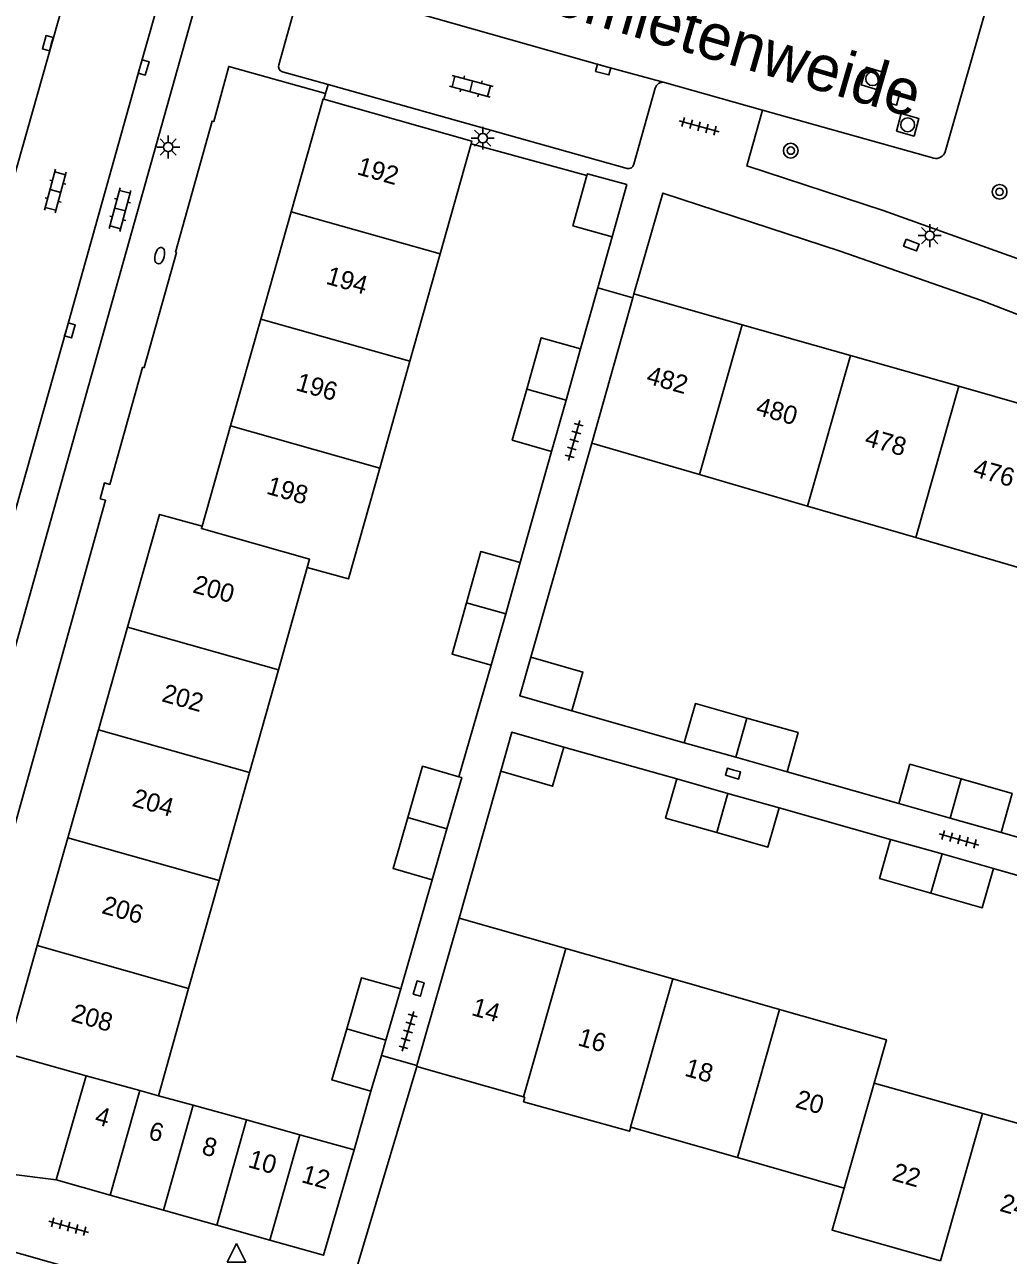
# Model space of a CAD drawing. Extents: x 132994 to 136000, y 393499 to 395512.
# Drawn here: x 134065.4 to 134118.9, y 394471.3 to 394538.3 of the extents above; entities that cross this region are included whole.
import ezdxf

# ---------------------------------------------------------------- set-up
doc = ezdxf.new("R2010")
doc.units = 0
for name, color, linetype in [('gg-afsc-erfafscheiding', 7, 'Continuous'), ('gg-afsc-hekwerk', 7, 'Continuous'), ('gg-afsc-muur', 7, 'Continuous'), ('gg-anno-huisnummerreeks BGT', 7, 'Continuous'), ('gg-anno-openbare ruimte label', 7, 'Continuous'), ('gg-bbg-bijgebouw', 7, 'Continuous'), ('gg-bbg-gedigitaliseerde bebouwing', 7, 'Continuous'), ('gg-bbg-gedigitaliseerde bijgebouw', 7, 'Continuous'), ('gg-bbg-hoofdgebouw', 7, 'Continuous'), ('gg-bbg-tussenscheiding', 7, 'Continuous'), ('gg-knt-verharding', 7, 'Continuous'), ('gg-knt-verharding nz', 7, 'Continuous'), ('gt-grn-weggrens', 7, 'Continuous'), ('gt-symb-boom', 7, 'Continuous'), ('gt-symb-brandkraan', 7, 'Continuous'), ('gt-symb-klinker verharding', 7, 'Continuous'), ('gt-symb-kolk', 7, 'Continuous'), ('gt-symb-kolk center center', 7, 'Continuous'), ('gt-symb-lichtmast', 7, 'Continuous'), ('gt-symb-rioolschacht', 7, 'Continuous'), ('gt-symb-tegel verharding', 7, 'Continuous'), ('gt-symb-waterafsluiter', 7, 'Continuous')]:
    doc.layers.add(name, color=color, linetype=linetype)

# ---------------------------------------------------------------- blocks, each defined once
blk = doc.blocks.new('gt0-LMAST')
at = {"layer": 'gt-symb-lichtmast'}
for p, q in [((-0.182, 0.173), (-0.447, 0.438)), ((-0.005, 0.246), (-0.005, 0.621)), ((0.172, 0.173), (0.437, 0.438)), ((-0.255, -0.004), (-0.63, -0.004)), ((-0.182, -0.181), (-0.447, -0.446)), ((-0.005, -0.254), (-0.005, -0.629)), ((0.437, -0.446), (0.172, -0.181)), ((0.245, -0.004), (0.62, -0.004))]:
    blk.add_line(p, q, dxfattribs=at)
blk.add_circle((-0.005, -0.004), 0.25, dxfattribs=at)
blk = doc.blocks.new('gt0-TEG1')
at = {"layer": 'gt-symb-tegel verharding'}
for p, q in [((-1.125, 0), (1.125, 0)), ((-0.9, -0.25), (-0.9, 0.25)), ((-0.45, -0.25), (-0.45, 0.25)), ((0, -0.25), (0, 0.25)), ((0.45, -0.25), (0.45, 0.25)), ((0.9, -0.25), (0.9, 0.25))]:
    blk.add_line(p, q, dxfattribs=at)
blk = doc.blocks.new('gt0-KL1')
at = {"layer": 'gt-symb-klinker verharding'}
for p, q in [((-1.15, 0.3), (1.15, 0.3)), ((-1, -0.3), (-1, 0.3)), ((-0.5, 0.3), (-0.5, 0.45)), ((0, -0.3), (0, 0.3)), ((0.5, 0.3), (0.5, 0.45)), ((1, -0.3), (1, 0.3)), ((-1.15, -0.3), (1.15, -0.3)), ((-0.5, -0.45), (-0.5, -0.3)), ((0.5, -0.45), (0.5, -0.3))]:
    blk.add_line(p, q, dxfattribs=at)
blk = doc.blocks.new('gt0-KOLK')
at = {"layer": 'gt-symb-kolk'}
blk.add_lwpolyline([(0, 0), (0.375, 0), (0.375, 0.4), (-0.375, 0.4), (-0.375, 0), (0, 0)], dxfattribs=at)
blk = doc.blocks.new('gt0-BR')
at = {"layer": 'gt-symb-brandkraan'}
for centre, radius, start, end in [((-0.244, 0), 0.206, 107.56694, 252.43307), ((0.599, -2.664), 3, 106.89205, 107.56694), ((0, -0.691), 0.938, 73.10799, 106.89205), ((-0.599, -2.664), 3, 72.43309, 73.10799), ((0.244, 0), 0.206, 287.56695, 72.43309), ((0.599, 2.664), 3, 252.43307, 253.10797), ((0, 0.691), 0.938, 253.10797, 286.89206), ((-0.599, 2.664), 3, 286.89206, 287.56695)]:
    blk.add_arc(centre, radius, start, end, dxfattribs=at)
blk = doc.blocks.new('gt0-BOOM')
at = {"layer": 'gt-symb-boom'}
for radius in [0.4, 0.2]:
    blk.add_circle((0, 0), radius, dxfattribs=at)
blk = doc.blocks.new('gt0-RS')
at = {"layer": 'gt-symb-rioolschacht'}
blk.add_lwpolyline([(-0.5, -0.5), (0.5, -0.5), (0.5, 0.5), (-0.5, 0.5)], close=True, dxfattribs=at)
blk.add_circle((0, 0), 0.375, dxfattribs=at)
blk = doc.blocks.new('gt0-KOLKCC')
at = {"layer": 'gt-symb-kolk center center'}
blk.add_lwpolyline([(-0.375, 0.2), (0.375, 0.2), (0.375, -0.2), (-0.375, -0.2)], close=True, dxfattribs=at)
blk = doc.blocks.new('gt0-WAFSL')
at = {"layer": 'gt-symb-waterafsluiter'}
for p, q in [((-0.5, -0.333), (0, 0.667)), ((0, 0.667), (0.5, -0.333)), ((0.5, -0.333), (-0.5, -0.333))]:
    blk.add_line(p, q, dxfattribs=at)

msp = doc.modelspace()

# ---------------------------------------------------------------- linework, layer by layer
at = {"layer": 'gg-afsc-erfafscheiding'}
msp.add_line((134089.67, 394531.838), (134095.972, 394530.11), dxfattribs=at)
at = {"layer": 'gg-afsc-hekwerk'}
for p, q in [((134098.47, 394523.458), (134096.556, 394523.997)), ((134086.724, 394481.668), (134084.788, 394482.22))]:
    msp.add_line(p, q, dxfattribs=at)
at = {"layer": 'gg-afsc-muur'}
for p, q in [((134096.556, 394523.997), (134097.34, 394526.78)), ((134085.841, 394485.84), (134087.552, 394491.778)), ((134083.31, 394477.09), (134084.22, 394480.27))]:
    msp.add_line(p, q, dxfattribs=at)
at = {"layer": 'gg-bbg-bijgebouw'}
for p, q in [((134095.62, 394520.678), (134094.834, 394517.888)), ((134094.834, 394517.888), (134094.048, 394515.1)), ((134092.335, 394509.049), (134091.549, 394506.249)), ((134091.549, 394506.249), (134090.767, 394503.461)), ((134104.064, 394498.447), (134101.27, 394499.237)), ((134106.859, 394497.657), (134104.064, 394498.447)), ((134100.857, 394497.276), (134103.641, 394496.485)), ((134103.641, 394496.485), (134106.426, 394495.694)), ((134115.727, 394495.139), (134112.942, 394495.93)), ((134118.51, 394494.348), (134115.727, 394495.139)), ((134088.352, 394494.555), (134087.552, 394491.778)), ((134112.495, 394493.98), (134115.291, 394493.185)), ((134115.291, 394493.185), (134118.086, 394492.39)), ((134085.841, 394485.84), (134085.03, 394483.052)), ((134085.03, 394483.052), (134084.788, 394482.22)), ((134084.788, 394482.22), (134084.22, 394480.27)), ((134067.091, 394475.45), (134068.73, 394481.11)), ((134067.091, 394475.45), (134070.023, 394474.621)), ((134070.023, 394474.621), (134072.924, 394473.801)), ((134072.924, 394473.801), (134075.825, 394472.981)), ((134075.825, 394472.981), (134078.725, 394472.161))]:
    msp.add_line(p, q, dxfattribs=at)
for points in [[(134097.34, 394526.78), (134095.21, 394527.37), (134095.972, 394530.11)], [(134097.34, 394526.78), (134098.14, 394529.62), (134096, 394530.21), (134095.972, 394530.11)], [(134092.697, 394518.491), (134093.483, 394521.28), (134095.62, 394520.678)], [(134094.048, 394515.1), (134091.911, 394515.702), (134092.697, 394518.491)], [(134089.412, 394506.852), (134090.197, 394509.649), (134092.335, 394509.049)], [(134090.767, 394503.461), (134088.629, 394504.061), (134089.412, 394506.852)], [(134095.142, 394500.979), (134092.311, 394501.797), (134092.92, 394503.905)], [(134092.92, 394503.905), (134095.751, 394503.087), (134095.142, 394500.979)], [(134104.672, 394500.583), (134101.874, 394501.374), (134101.27, 394499.237)], [(134104.672, 394500.583), (134107.463, 394499.794), (134106.859, 394497.657)], [(134091.289, 394497.686), (134091.881, 394499.814), (134094.713, 394499.007)], [(134094.713, 394499.007), (134094.104, 394496.872), (134091.289, 394497.686)], [(134086.219, 394495.171), (134087.023, 394497.962), (134089.006, 394497.39)], [(134112.942, 394495.93), (134113.549, 394498.066), (134116.335, 394497.274)], [(134089.006, 394497.39), (134089.156, 394497.347), (134088.352, 394494.555)], [(134103.036, 394494.349), (134100.251, 394495.14), (134100.857, 394497.276)], [(134116.335, 394497.274), (134119.117, 394496.484), (134118.51, 394494.348)], [(134106.426, 394495.694), (134105.82, 394493.559), (134103.036, 394494.349)], [(134087.552, 394491.778), (134085.419, 394492.392), (134086.219, 394495.171)], [(134114.684, 394491.049), (134111.888, 394491.845), (134112.495, 394493.98)], [(134118.086, 394492.39), (134117.479, 394490.254), (134114.684, 394491.049)], [(134082.9, 394483.667), (134083.71, 394486.45), (134085.841, 394485.84)], [(134084.22, 394480.27), (134082.091, 394480.89), (134082.9, 394483.667)], [(134083.31, 394477.09), (134081.63, 394471.34), (134078.725, 394472.161)]]:
    msp.add_lwpolyline(points, dxfattribs=at)
at = {"layer": 'gg-bbg-gedigitaliseerde bebouwing'}
for p, q in [((134089.67, 394531.838), (134087.98, 394525.845)), ((134087.98, 394525.845), (134086.333, 394520.001)), ((134086.333, 394520.001), (134084.693, 394514.184)), ((134102.099, 394513.834), (134096.24, 394515.54)), ((134107.978, 394512.122), (134102.099, 394513.834)), ((134113.858, 394510.41), (134107.978, 394512.122)), ((134119.636, 394508.728), (134113.858, 394510.41)), ((134080.755, 394508.787), (134079.182, 394503.204)), ((134079.182, 394503.204), (134078.279, 394500)), ((134078.279, 394500), (134077.606, 394497.613)), ((134077.606, 394497.613), (134075.951, 394491.739)), ((134075.951, 394491.739), (134074.296, 394485.865)), ((134089.015, 394489.698), (134094.823, 394488.041)), ((134094.823, 394488.041), (134100.637, 394486.382)), ((134100.637, 394486.382), (134106.451, 394484.723)), ((134074.296, 394485.865), (134072.652, 394480.029)), ((134117.489, 394479.065), (134111.601, 394480.716)), ((134123.384, 394477.411), (134117.489, 394479.065))]:
    msp.add_line(p, q, dxfattribs=at)
for points in [[(134084.693, 394514.184), (134082.993, 394508.156), (134080.755, 394508.787)], [(134106.451, 394484.723), (134112.27, 394483.062), (134111.601, 394480.716)]]:
    msp.add_lwpolyline(points, dxfattribs=at)
at = {"layer": 'gg-bbg-gedigitaliseerde bijgebouw'}
for p, q in [((134074.543, 394479.507), (134072.652, 394480.029)), ((134077.449, 394478.706), (134074.543, 394479.507)), ((134080.354, 394477.905), (134077.449, 394478.706)), ((134083.31, 394477.09), (134080.354, 394477.905))]:
    msp.add_line(p, q, dxfattribs=at)
at = {"layer": 'gg-bbg-hoofdgebouw'}
for p, q in [((134079.88, 394528.142), (134078.224, 394522.3)), ((134098.47, 394523.458), (134098.53, 394523.67)), ((134098.53, 394523.67), (134104.42, 394521.995)), ((134096.24, 394515.54), (134098.47, 394523.458)), ((134078.224, 394522.3), (134076.576, 394516.486)), ((134104.42, 394521.995), (134110.31, 394520.32)), ((134110.31, 394520.32), (134116.2, 394518.645)), ((134076.576, 394516.486), (134075.03, 394511.03)), ((134070.979, 394505.53), (134069.395, 394499.942)), ((134067.73, 394494.071), (134069.395, 394499.942)), ((134066.065, 394488.2), (134067.73, 394494.071)), ((134086.724, 394481.668), (134089.015, 394489.698)), ((134086.71, 394481.62), (134086.724, 394481.668)), ((134092.525, 394479.965), (134086.71, 394481.62)), ((134092.597, 394479.944), (134092.525, 394479.965)), ((134104.155, 394476.655), (134098.351, 394478.307)), ((134109.97, 394475), (134104.155, 394476.655))]:
    msp.add_line(p, q, dxfattribs=at)
for points in [[(134079.88, 394528.142), (134081.62, 394534.28), (134081.659, 394534.269)], [(134089.67, 394531.838), (134089.71, 394531.98), (134081.659, 394534.269)], [(134116.2, 394518.645), (134122.091, 394516.97), (134121.43, 394514.66)], [(134075.03, 394511.03), (134072.72, 394511.67), (134070.979, 394505.53)], [(134068.73, 394481.11), (134064.4, 394482.33), (134066.065, 394488.2)], [(134098.351, 394478.307), (134098.289, 394478.089), (134092.527, 394479.697), (134092.597, 394479.944)], [(134115.205, 394471.031), (134109.311, 394472.71), (134109.97, 394475)]]:
    msp.add_lwpolyline(points, dxfattribs=at)
at = {"layer": 'gg-bbg-tussenscheiding'}
for p, q in [((134079.88, 394528.142), (134087.98, 394525.845)), ((134078.224, 394522.3), (134086.333, 394520.001)), ((134104.42, 394521.995), (134102.099, 394513.834)), ((134110.31, 394520.32), (134107.978, 394512.122)), ((134094.834, 394517.888), (134092.697, 394518.491)), ((134116.2, 394518.645), (134113.858, 394510.41)), ((134076.576, 394516.486), (134084.693, 394514.184)), ((134091.549, 394506.249), (134089.412, 394506.852)), ((134070.979, 394505.53), (134079.182, 394503.204)), ((134104.064, 394498.447), (134104.672, 394500.583)), ((134069.395, 394499.942), (134077.606, 394497.613)), ((134116.335, 394497.274), (134115.727, 394495.139)), ((134103.641, 394496.485), (134103.036, 394494.349)), ((134088.352, 394494.555), (134086.219, 394495.171)), ((134067.73, 394494.071), (134075.951, 394491.739)), ((134114.684, 394491.049), (134115.291, 394493.185)), ((134066.065, 394488.2), (134074.296, 394485.865)), ((134092.525, 394479.965), (134094.823, 394488.041)), ((134104.155, 394476.655), (134106.451, 394484.723)), ((134085.03, 394483.052), (134082.9, 394483.667)), ((134068.73, 394481.11), (134071.637, 394480.309)), ((134111.601, 394480.716), (134109.97, 394475)), ((134070.023, 394474.621), (134071.637, 394480.309)), ((134071.637, 394480.309), (134072.652, 394480.029)), ((134072.924, 394473.801), (134074.543, 394479.507)), ((134075.825, 394472.981), (134077.449, 394478.706)), ((134115.205, 394471.031), (134117.489, 394479.065)), ((134078.725, 394472.161), (134080.354, 394477.905))]:
    msp.add_line(p, q, dxfattribs=at)
for points in [[(134080.755, 394508.787), (134080.879, 394509.228), (134074.99, 394510.893), (134075.03, 394511.03)], [(134098.351, 394478.307), (134098.34, 394478.31), (134100.637, 394486.382)]]:
    msp.add_lwpolyline(points, dxfattribs=at)
at = {"layer": 'gg-knt-verharding'}
for p, q in [((134079.207, 394536.142), (134080.351, 394540.276)), ((134117.977, 394540.201), (134115.464, 394531.405)), ((134074.583, 394539.083), (134058.069, 394480.285)), ((134081.885, 394535.066), (134079.41, 394535.762)), ((134098.151, 394530.495), (134081.885, 394535.066)), ((134105.523, 394533.678), (134100.187, 394535.182)), ((134081.747, 394534.58), (134081.659, 394534.269)), ((134099.682, 394534.868), (134098.53, 394530.725)), ((134114.839, 394531.051), (134105.523, 394533.678)), ((134096.556, 394523.997), (134095.62, 394520.678)), ((134092.92, 394503.905), (134096.24, 394515.54)), ((134094.048, 394515.1), (134092.335, 394509.049)), ((134090.767, 394503.461), (134089.006, 394497.39)), ((134095.142, 394500.979), (134101.27, 394499.237)), ((134094.713, 394499.007), (134100.857, 394497.276)), ((134091.289, 394497.686), (134089.015, 394489.698)), ((134112.942, 394495.93), (134106.859, 394497.657)), ((134106.426, 394495.694), (134112.495, 394493.98)), ((134124.572, 394492.628), (134118.51, 394494.348)), ((134118.086, 394492.39), (134124.161, 394490.66)), ((134083.399, 394470.499), (134086.71, 394481.62)), ((134064.633, 394475.749), (134067.091, 394475.45)), ((134081.743, 394466.742), (134058.884, 394473.188))]:
    msp.add_line(p, q, dxfattribs=at)
for points in [[(134061.011, 394481.086), (134069.781, 394512.44), (134069.491, 394512.515), (134069.715, 394513.378), (134070.004, 394513.297), (134071.784, 394519.664), (134071.879, 394519.656), (134073.642, 394525.928), (134073.584, 394525.944), (134075.576, 394533.075), (134075.663, 394533.051), (134076.482, 394536.049), (134081.747, 394534.58)], [(134105.523, 394533.678), (134104.663, 394530.641), (134112.091, 394528.205), (134119.89, 394525.41)], [(134098.53, 394523.67), (134100.095, 394529.163), (134109.756, 394525.999), (134117.445, 394523.313), (134125.037, 394520.367), (134128.704, 394518.807)]]:
    msp.add_lwpolyline(points, dxfattribs=at)
for centre, radius, start, end in [((134079.506, 394536.058), 0.311, 164.22039, 252.00282), ((134100.102, 394534.755), 0.435, 78.78079, 164.96444), ((134114.95, 394531.583), 0.544, 258.20026, 340.85417), ((134098.222, 394530.805), 0.318, 257.07741, 345.42638)]:
    msp.add_arc(centre, radius, start, end, dxfattribs=at)
at = {"layer": 'gg-knt-verharding nz'}
for points in [[(134072.127, 394555.967), (134063.304, 394524.798), (134057.984, 394505.913)], [(134072.882, 394540.331), (134071.659, 394536.053), (134067.647, 394521.742), (134062.776, 394504.524), (134057.382, 394485.219), (134055.933, 394480.099)], [(134100.187, 394535.182), (134096.911, 394536.073), (134085.704, 394539.24), (134080.126, 394540.8)]]:
    msp.add_lwpolyline(points, dxfattribs=at)
at = {"layer": 'gt-grn-weggrens'}
msp.add_line((134081.747, 394534.58), (134081.885, 394535.066), dxfattribs=at)

# ---------------------------------------------------------------- block references
at = {"layer": 'gt-symb-boom'}
for p in [(134107.062, 394531.468), (134118.423, 394529.228)]:
    msp.add_blockref('gt0-BOOM', p, dxfattribs=at)
at = {"layer": 'gt-symb-brandkraan', "rotation": 76.04596550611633}
msp.add_blockref('gt0-BR', (134072.726, 394525.755), dxfattribs=at)
at = {"layer": 'gt-symb-klinker verharding'}
for p, rotation in [((134089.674, 394534.967), -15.30032444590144), ((134067.05, 394529.27), 74.93576605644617), ((134070.57, 394528.264), 74.93576605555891)]:
    msp.add_blockref('gt0-KL1', p, dxfattribs=dict(at, rotation=rotation))
at = {"layer": 'gt-symb-kolk'}
for p, rotation in [((134066.826, 394537.26), 74.20202762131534), ((134071.659, 394536.053), -105.9409620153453), ((134096.911, 394536.073), 164.77956182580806), ((134067.647, 394521.742), -105.65499011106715), ((134103.973, 394497.751), 164.15691787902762), ((134087.011, 394485.805), 74.03098346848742)]:
    msp.add_blockref('gt0-KOLK', p, dxfattribs=dict(at, rotation=rotation))
at = {"layer": 'gt-symb-kolk center center'}
for p, rotation in [((134112.722, 394534.363), 75.43140688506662), ((134113.621, 394526.331), -20.75534229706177)]:
    msp.add_blockref('gt0-KOLKCC', p, dxfattribs=dict(at, rotation=rotation))
at = {"layer": 'gt-symb-lichtmast'}
for p in [(134073.192, 394531.666), (134090.309, 394532.152), (134114.63, 394526.848)]:
    msp.add_blockref('gt0-LMAST', p, dxfattribs=at)
at = {"layer": 'gt-symb-rioolschacht'}
for p, rotation in [((134111.515, 394535.381), 163.083563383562), ((134113.423, 394532.876), -15.463203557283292)]:
    msp.add_blockref('gt0-RS', p, dxfattribs=dict(at, rotation=rotation))
at = {"layer": 'gt-symb-tegel verharding'}
for p, rotation in [((134102.075, 394532.789), -15.30032444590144), ((134095.273, 394515.691), 74.21205294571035), ((134116.22, 394493.976), -15.606930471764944), ((134086.237, 394483.525), 73.73979529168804), ((134067.771, 394472.894), -15.662106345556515)]:
    msp.add_blockref('gt0-TEG1', p, dxfattribs=dict(at, rotation=rotation))
at = {"layer": 'gt-symb-waterafsluiter'}
msp.add_blockref('gt0-WAFSL', (134076.903, 394471.307), dxfattribs=at)

# ---------------------------------------------------------------- texts
at = {"layer": 'gg-anno-huisnummerreeks BGT'}
for s, rotation, p in [('192', 344.2, (134083.407, 394530.191)), ('194', 344.2, (134081.718, 394524.233)), ('482', 344.1, (134099.147, 394518.816)), ('196', 344.2, (134080.076, 394518.44)), ('480', 344.1, (134105.104, 394517.122)), ('478', 344.1, (134111.029, 394515.437)), ('476', 344.2, (134116.92, 394513.76)), ('198', 344.2, (134078.479, 394512.805)), ('200', 344.2, (134074.466, 394507.436)), ('202', 344.2, (134072.784, 394501.506)), ('204', 344.2, (134071.169, 394495.808)), ('206', 344.2, (134069.514, 394489.972)), ('208', 344.2, (134067.849, 394484.101)), ('14', 344.1, (134089.636, 394484.427)), ('16', 344.1, (134095.416, 394482.782)), ('18', 344.1, (134101.231, 394481.127)), ('20', 344.1, (134107.257, 394479.412)), ('4', 344.2, (134069.135, 394478.51)), ('6', 344.2, (134072.052, 394477.685)), ('8', 344.2, (134074.953, 394476.865)), ('10', 344.2, (134077.479, 394476.151)), ('12', 344.2, (134080.381, 394475.331)), ('22', 344.1, (134112.519, 394475.435)), ('24', 344.1, (134118.379, 394473.766))]:
    msp.add_text(s, height=1, rotation=rotation, dxfattribs=at).set_placement(p)
at = {"layer": 'gg-anno-openbare ruimte label'}
msp.add_text('Dolomietenweide', height=2.5, rotation=343.8, dxfattribs=at).set_placement((134089.087, 394540.403))

doc.saveas('drawing.dxf')
